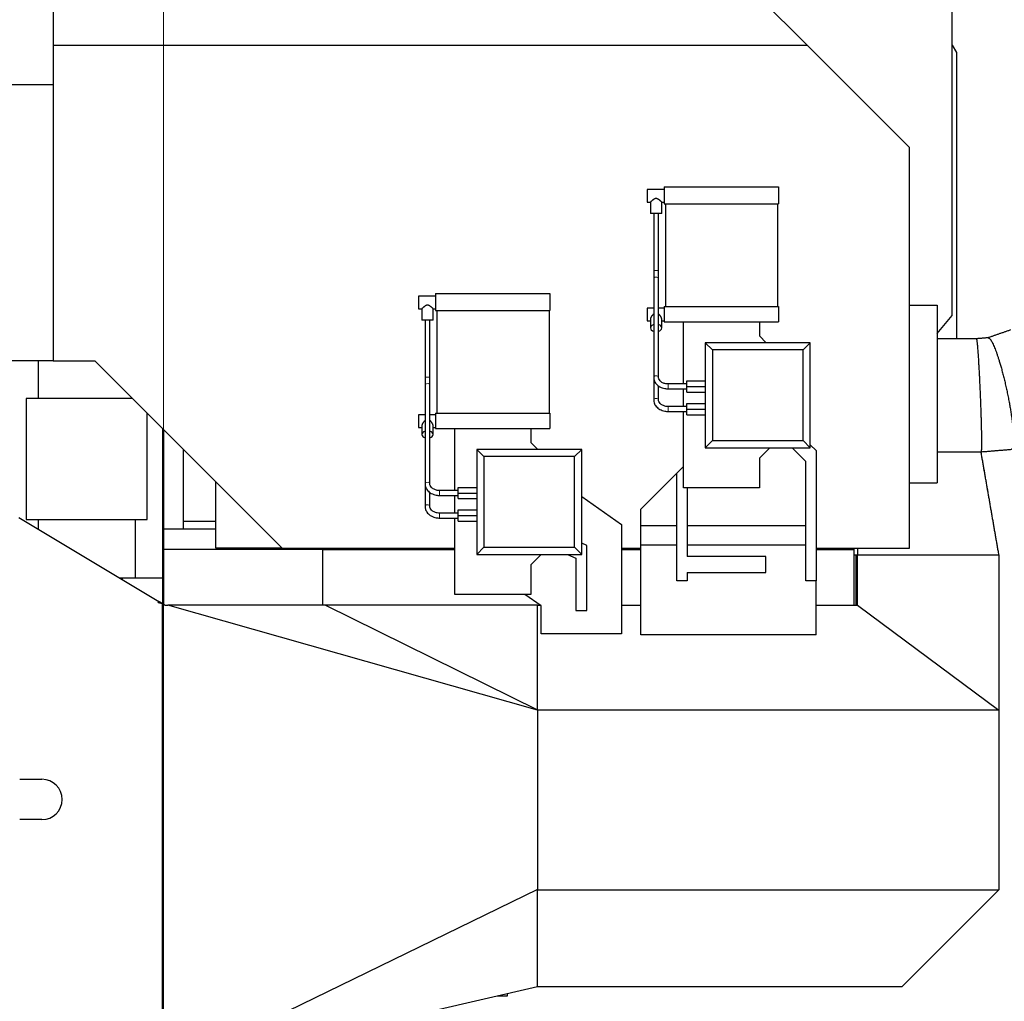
# Model space of a CAD drawing. Header units: millimetres. Extents: x 0 to 29700, y -16 to 21000.
# Tile 353 of 357: x 26665 to 27884, y 17546 to 18761. Entities that reach past the tile are written whole.
import ezdxf

# ---------------------------------------------------------------- set-up
doc = ezdxf.new("R2010")
doc.units = ezdxf.units.MM
doc.layers.add('1', color=7, linetype='Continuous', true_color=0xffffff)
doc.layers.add('254', color=7, linetype='Continuous', true_color=0xffffff)
doc.styles.add('latin_extended', font='simplex.shx')
doc.dimstyles.get("Standard").update_dxf_attribs({"dimtxt": 0.18, "dimasz": 0.18, "dimexe": 0.18, "dimexo": 0.0625, "dimgap": 0.09, "dimtad": 0, "dimtih": 1, "dimtoh": 1, "dimdec": 4, "dimzin": 0, "dimdsep": 46, "dimtxsty": 'Standard', "dimcen": 0.09, "dimadec": 0, "dimazin": 0, "dimtfac": 1, "dimtdec": 4, "dimtofl": 0, "dimtmove": 0, "dimatfit": 3, "dimfxl": 1, "dimtolj": 1, "dimtzin": 0, "dimarcsym": 0})

# ---------------------------------------------------------------- blocks, each defined once
blk = doc.blocks.new('_U4')
at = {"layer": '254', "color": 3, "linetype": 'Continuous', "lineweight": 13, "transparency": 16777216}
for p, q in [((28056.5, 18872.7), (28056.5, 14093.8)), ((18213, 16851.6), (18213, 14093.8)), ((18388, 14143.8), (27881.5, 14143.8))]:
    blk.add_line(p, q, dxfattribs=at)
at = {"layer": '254', "color": 3, "transparency": 16777216}
for points in [[(18388, 14173), (18388, 14114.6), (18213, 14143.8)], [(27881.5, 14114.6), (27881.5, 14173), (28056.5, 14143.8)]]:
    blk.add_solid(points, dxfattribs=at)
at = {"layer": 'Defpoints', "color": 0, "transparency": 16777216}
for p in [(28056.5, 18922.7), (18213, 16901.6), (28056.5, 14143.8)]:
    blk.add_point(p, dxfattribs=at)
at = {"layer": '254', "color": 2, "lineweight": 13, "transparency": 16777216, "insert": (22822.2, 14406.3), "char_height": 175, "attachment_point": 1, "style": 'latin_extended'}
blk.add_mtext('\\A1;9844', dxfattribs=at)
blk = doc.blocks.new('_U5')
at = {"layer": '254', "color": 3, "linetype": 'Continuous', "lineweight": 13, "transparency": 16777216}
for p, q in [((26843, 16373.8), (26843, 19460.9)), ((27358, 19203.8), (27358, 19460.9)), ((26668, 19410.9), (26493, 19410.9)), ((27358, 19410.9), (26843, 19410.9)), ((27533, 19410.9), (27708, 19410.9))]:
    blk.add_line(p, q, dxfattribs=at)
at = {"layer": '254', "color": 3, "transparency": 16777216}
for points in [[(26668, 19381.8), (26668, 19440.1), (26843, 19410.9)], [(27533, 19440.1), (27533, 19381.8), (27358, 19410.9)]]:
    blk.add_solid(points, dxfattribs=at)
at = {"layer": 'Defpoints', "color": 0, "transparency": 16777216}
for p in [(26843, 19410.9), (27358, 19153.8), (26843, 16323.8)]:
    blk.add_point(p, dxfattribs=at)
at = {"layer": '254', "color": 2, "lineweight": 13, "transparency": 16777216, "insert": (26892.2, 19673.4), "char_height": 175, "attachment_point": 1, "style": 'latin_extended'}
blk.add_mtext('\\A1;515', dxfattribs=at)

msp = doc.modelspace()

# ---------------------------------------------------------------- linework, layer by layer
at = {"layer": '1', "color": 2, "linetype": 'Continuous', "lineweight": 25}
for p, q in [((27819.706, 18395.12), (27819.706, 18901.666)), ((26706.487, 18893.303), (26706.487, 18729.753)), ((27640.209, 18729.753), (27476.659, 18893.303)), ((26706.487, 18729.753), (26706.487, 18338.903)), ((26706.487, 18729.753), (27640.209, 18729.753)), ((27766.987, 18602.975), (27640.209, 18729.753)), ((27819.705, 18729.827), (27824.901, 18720.827)), ((27824.901, 18720.827), (27824.901, 18366.305)), ((26706.487, 18680.868), (26598.987, 18680.868)), ((27766.987, 18106.803), (27766.987, 18602.975)), ((27442.027, 18551.053), (27442.027, 18547.178)), ((27463.027, 18551.053), (27442.027, 18551.053)), ((27442.027, 18547.178), (27442.027, 18535.553)), ((27463.027, 18554.303), (27463.027, 18533.303)), ((27463.027, 18554.303), (27604.527, 18554.303)), ((27604.527, 18554.303), (27604.527, 18533.303)), ((27442.027, 18535.553), (27446.027, 18535.553)), ((27446.027, 18535.553), (27446.027, 18521.303)), ((27459.987, 18535.553), (27463.027, 18535.553)), ((27460.027, 18521.303), (27460.027, 18535.589)), ((27463.027, 18533.303), (27604.527, 18533.303)), ((27464.527, 18533.303), (27464.527, 18406.303)), ((27603.527, 18533.303), (27603.527, 18406.303)), ((27460.027, 18521.303), (27446.027, 18521.303)), ((27450.027, 18521.303), (27450.027, 18450.652)), ((27456.027, 18450.652), (27456.027, 18521.303)), ((27450.027, 18450.652), (27450.027, 18440.822)), ((27456.027, 18440.822), (27456.027, 18450.652)), ((27450.027, 18440.822), (27450.027, 18318.634)), ((27456.027, 18318.634), (27456.027, 18440.822)), ((27158.927, 18419.053), (27158.927, 18415.178)), ((27179.927, 18419.053), (27158.927, 18419.053)), ((27158.927, 18415.178), (27158.927, 18403.553)), ((27179.927, 18422.303), (27321.427, 18422.303)), ((27179.927, 18422.303), (27179.927, 18401.303)), ((27321.427, 18422.303), (27321.427, 18401.303)), ((27158.927, 18403.553), (27162.967, 18403.553)), ((27162.967, 18403.553), (27162.967, 18389.303)), ((27176.927, 18403.553), (27179.927, 18403.553)), ((27176.967, 18389.303), (27176.967, 18403.589)), ((27179.927, 18401.303), (27321.427, 18401.303)), ((27181.427, 18401.303), (27181.427, 18274.303)), ((27320.427, 18401.303), (27320.427, 18274.303)), ((27442.027, 18404.053), (27442.027, 18403.628)), ((27450.027, 18404.053), (27442.027, 18404.053)), ((27442.027, 18403.628), (27442.027, 18388.553)), ((27463.027, 18404.053), (27456.026, 18404.053)), ((27463.027, 18406.303), (27463.027, 18387.303)), ((27463.027, 18406.303), (27604.527, 18406.303)), ((27604.527, 18406.303), (27604.527, 18387.303)), ((27766.987, 18407.801), (27800.987, 18407.801)), ((27800.987, 18407.801), (27800.987, 18187.803)), ((27176.967, 18389.303), (27162.967, 18389.303)), ((27166.967, 18389.303), (27166.967, 18318.652)), ((27172.967, 18318.652), (27172.967, 18389.303)), ((27442.027, 18388.553), (27446.027, 18388.553)), ((27446.027, 18390.488), (27446.027, 18379.685)), ((27460.027, 18379.685), (27460.027, 18390.485)), ((27460.027, 18388.553), (27463.027, 18388.553)), ((27463.027, 18387.303), (27604.527, 18387.303)), ((27486.987, 18310.302), (27486.987, 18387.303)), ((27581.027, 18387.303), (27581.027, 18369.763)), ((27800.986, 18372.812), (27819.706, 18395.12)), ((27581.027, 18369.763), (27589.487, 18361.303)), ((27643.987, 18361.303), (27513.987, 18361.303)), ((27513.987, 18361.303), (27513.987, 18231.303)), ((27522.815, 18352.474), (27513.987, 18361.303)), ((27513.987, 18361.303), (27513.987, 18231.303)), ((27643.987, 18361.303), (27513.987, 18361.303)), ((27635.158, 18352.474), (27522.815, 18352.474)), ((27522.815, 18352.474), (27522.815, 18240.132)), ((27635.158, 18352.474), (27643.987, 18361.303)), ((27635.158, 18240.132), (27635.158, 18352.474)), ((27643.987, 18231.303), (27643.987, 18361.303)), ((27643.987, 18231.303), (27643.987, 18361.303)), ((26706.487, 18338.903), (26598.987, 18338.903)), ((26687.987, 18338.903), (26687.987, 18292.303)), ((26706.487, 18338.903), (26757.987, 18338.903)), ((26757.987, 18338.903), (26990.087, 18106.803)), ((27166.967, 18318.652), (27166.967, 18308.822)), ((27172.967, 18308.822), (27172.967, 18318.652)), ((27450.027, 18318.635), (27450.027, 18290.634)), ((27456.027, 18318.634), (27456.025, 18318.688)), ((27490.987, 18314.303), (27513.987, 18314.303)), ((27490.987, 18307.303), (27490.987, 18314.303)), ((27166.967, 18308.822), (27166.967, 18186.634)), ((27172.967, 18186.634), (27172.967, 18308.822)), ((27456.027, 18290.634), (27456.027, 18308.217)), ((27490.987, 18310.303), (27468.027, 18310.303)), ((27468.027, 18304.303), (27490.987, 18304.303)), ((27486.987, 18282.306), (27486.987, 18304.303)), ((27490.987, 18300.303), (27490.987, 18307.303)), ((27490.987, 18307.303), (27513.987, 18307.303)), ((26672.987, 18292.303), (26672.987, 18142.303)), ((26804.586, 18292.303), (26672.987, 18292.303)), ((27456.027, 18290.634), (27456.025, 18290.688)), ((27490.987, 18300.303), (27490.987, 18300.303)), ((27490.987, 18300.303), (27513.987, 18300.303)), ((27490.987, 18300.303), (27513.987, 18300.303)), ((27490.987, 18282.303), (27468.027, 18282.303)), ((27468.027, 18276.303), (27490.987, 18276.303)), ((27486.987, 18181.753), (27486.987, 18276.306)), ((27490.987, 18286.303), (27513.987, 18286.303)), ((27490.987, 18279.303), (27490.987, 18286.303)), ((27490.987, 18279.303), (27513.987, 18279.303)), ((27490.987, 18272.303), (27490.987, 18279.303)), ((26822.987, 18142.303), (26822.987, 18273.902)), ((27158.927, 18272.053), (27158.927, 18271.628)), ((27166.967, 18272.053), (27158.927, 18272.053)), ((27158.927, 18271.628), (27158.927, 18256.553)), ((27179.927, 18272.053), (27172.967, 18272.053)), ((27179.927, 18274.303), (27321.427, 18274.303)), ((27179.927, 18274.303), (27179.927, 18255.303)), ((27321.427, 18274.303), (27321.427, 18255.303)), ((27490.987, 18272.303), (27490.987, 18272.303)), ((27490.987, 18272.303), (27513.987, 18272.303)), ((27490.987, 18272.303), (27513.987, 18272.303)), ((26841.987, 18254.908), (26841.987, 18069.803)), ((26842.987, 18253.905), (26842.987, 18130.809)), ((27158.927, 18256.553), (27162.967, 18256.553)), ((27162.967, 18258.488), (27162.967, 18247.685)), ((27176.967, 18247.685), (27176.967, 18258.485)), ((27176.967, 18256.553), (27179.927, 18256.553)), ((27179.927, 18255.303), (27321.427, 18255.303)), ((27203.887, 18178.302), (27203.887, 18255.303)), ((27297.927, 18255.303), (27297.927, 18237.763)), ((27522.815, 18240.132), (27513.987, 18231.303)), ((27522.815, 18240.132), (27635.158, 18240.132)), ((27635.158, 18240.132), (27643.987, 18231.303)), ((26867.987, 18130.809), (26867.987, 18228.905)), ((27230.887, 18229.303), (27230.887, 18099.303)), ((27360.887, 18229.303), (27230.887, 18229.303)), ((27239.716, 18220.474), (27230.887, 18229.303)), ((27230.887, 18229.303), (27230.887, 18099.303)), ((27360.887, 18229.303), (27230.887, 18229.303)), ((27297.927, 18237.763), (27306.387, 18229.303)), ((27352.058, 18220.474), (27360.887, 18229.303)), ((27360.887, 18099.303), (27360.887, 18229.303)), ((27360.887, 18099.303), (27360.887, 18229.303)), ((27513.987, 18231.303), (27643.987, 18231.303)), ((27513.987, 18231.303), (27643.987, 18231.303)), ((27593.986, 18231.303), (27581.027, 18218.343)), ((27638.629, 18214.247), (27621.573, 18231.303)), ((27643.986, 18235.128), (27651.344, 18227.77)), ((27651.344, 18227.77), (27651.344, 18066.46)), ((27239.716, 18220.474), (27239.716, 18108.132)), ((27352.058, 18220.474), (27239.716, 18220.474)), ((27352.058, 18108.132), (27352.058, 18220.474)), ((27581.027, 18218.343), (27581.027, 18181.753)), ((27433.987, 18155.127), (27486.985, 18208.126)), ((27478.629, 18199.7), (27486.987, 18208.058)), ((27638.629, 18066.46), (27638.629, 18214.247)), ((27478.629, 18066.39), (27478.629, 18199.7)), ((26841.978, 18185.578), (26842.976, 18185.578)), ((26907.987, 18106.803), (26907.987, 18188.903)), ((27166.967, 18186.635), (27166.967, 18158.634)), ((27172.967, 18186.634), (27172.966, 18186.688)), ((27207.887, 18175.303), (27207.887, 18182.303)), ((27207.887, 18182.303), (27230.887, 18182.303)), ((27581.027, 18181.753), (27486.987, 18181.753)), ((27491.344, 18181.752), (27491.344, 18096.635)), ((27766.987, 18187.803), (27800.987, 18187.803)), ((27172.967, 18158.634), (27172.967, 18176.217)), ((27207.886, 18178.303), (27184.967, 18178.303)), ((27184.967, 18172.303), (27207.886, 18172.303)), ((27203.887, 18150.306), (27203.887, 18172.303)), ((27207.887, 18168.303), (27207.887, 18175.303)), ((27207.887, 18175.303), (27230.887, 18175.303)), ((27207.887, 18168.303), (27207.887, 18168.303)), ((27207.887, 18168.303), (27230.887, 18168.303)), ((27207.887, 18168.303), (27230.887, 18168.303)), ((27360.887, 18170.77), (27410.382, 18136.114)), ((27172.967, 18158.634), (27172.966, 18158.688)), ((27207.887, 18147.303), (27207.887, 18154.303)), ((27207.887, 18154.303), (27230.887, 18154.303)), ((27433.987, 18134.72), (27433.987, 18155.127)), ((26663.787, 18144.765), (26837.281, 18041.07)), ((26672.987, 18142.303), (26822.987, 18142.303)), ((26687.987, 18142.303), (26687.987, 18130.301)), ((26807.987, 18142.303), (26807.987, 18069.803)), ((27207.886, 18150.303), (27184.967, 18150.303)), ((27184.967, 18144.303), (27207.886, 18144.303)), ((27203.887, 18049.753), (27203.887, 18144.306)), ((27207.887, 18147.303), (27230.887, 18147.303)), ((27207.887, 18140.303), (27207.887, 18147.303)), ((26842.987, 18130.803), (26842.987, 18105.303)), ((26842.987, 18130.803), (26907.987, 18130.803)), ((26907.988, 18139.885), (26867.987, 18139.885)), ((27207.887, 18140.303), (27207.887, 18140.303)), ((27207.887, 18140.303), (27230.887, 18140.303)), ((27207.887, 18140.303), (27230.887, 18140.303)), ((27410.382, 18136.114), (27410.382, 18000.719)), ((27433.987, 18110.72), (27433.987, 18134.72)), ((27478.629, 18134.72), (27433.987, 18134.72)), ((27638.629, 18134.72), (27491.344, 18134.72)), ((26841.978, 18112.793), (26842.976, 18112.793)), ((26990.087, 18106.803), (26907.987, 18106.803)), ((26990.087, 18106.803), (27203.892, 18106.803)), ((27239.716, 18108.132), (27230.887, 18099.303)), ((27239.716, 18108.132), (27352.058, 18108.132)), ((27352.058, 18108.132), (27360.887, 18099.303)), ((27367.423, 18110.422), (27360.887, 18113.327)), ((27367.423, 18029.803), (27367.423, 18110.422)), ((27410.377, 18106.803), (27433.976, 18106.803)), ((27417.987, 18106.803), (27417.987, 18105.303)), ((27433.987, 17999.803), (27433.987, 18110.72)), ((27478.629, 18110.72), (27433.987, 18110.72)), ((27638.629, 18110.72), (27491.344, 18110.72)), ((27651.338, 18106.803), (27766.987, 18106.803)), ((27697.987, 18106.804), (27697.987, 18105.303)), ((26841.978, 18104.911), (26842.976, 18104.911)), ((27039.987, 18105.303), (26842.987, 18105.303)), ((26842.987, 18105.303), (26842.987, 18037.661)), ((27039.987, 18105.303), (27203.89, 18105.303)), ((27039.987, 18105.303), (27039.987, 18036.303)), ((27230.887, 18099.303), (27360.887, 18099.303)), ((27230.887, 18099.303), (27360.887, 18099.303)), ((27310.887, 18099.303), (27297.927, 18086.343)), ((27343.197, 18099.303), (27353.47, 18094.737)), ((27353.47, 18094.737), (27353.47, 18029.803)), ((27410.379, 18105.303), (27433.985, 18105.303)), ((27588.844, 18096.635), (27491.344, 18096.635)), ((27588.844, 18076.897), (27588.844, 18096.635)), ((27651.341, 18105.303), (27697.987, 18105.303)), ((27697.984, 18098.803), (27702.487, 18098.803)), ((27697.987, 18105.303), (27697.987, 18036.304)), ((27700.487, 18097.303), (27702.487, 18097.303)), ((27700.487, 18097.303), (27700.487, 18036.303)), ((27702.487, 18036.303), (27702.487, 18098.803)), ((27702.487, 18098.803), (27874.14, 18098.803)), ((27877.487, 18098.803), (27877.487, 17906.303)), ((27297.927, 18086.343), (27297.927, 18049.753)), ((26791.987, 18069.803), (26789.206, 18069.803)), ((26791.987, 18069.803), (26791.987, 18068.142)), ((26841.987, 18069.803), (26791.987, 18069.803)), ((26841.987, 18069.803), (26841.987, 18038.257)), ((27491.344, 18076.897), (27588.844, 18076.897)), ((27491.344, 18076.897), (27491.344, 18066.39)), ((27491.344, 18066.39), (27478.629, 18066.39)), ((27651.344, 18066.46), (27638.629, 18066.46)), ((27651.344, 17999.803), (27651.344, 18066.459)), ((27297.927, 18049.753), (27203.887, 18049.753)), ((27310.591, 18035.73), (27290.563, 18049.754)), ((26836.653, 18039.091), (26837.281, 18041.07)), ((26841.517, 18038.214), (26836.653, 18039.091)), ((26842.55, 18037.921), (26837.281, 18041.07)), ((26842.55, 18037.921), (26841.517, 18038.214)), ((26841.517, 18038.214), (26841.517, 17458.035)), ((26842.55, 18037.921), (26845.257, 18036.303)), ((26845.257, 18036.303), (26848.254, 18036.303)), ((27043.701, 18036.303), (26848.254, 18036.303)), ((27305.987, 17906.484), (26848.254, 18036.303)), ((27043.701, 18036.303), (27043.723, 18036.295)), ((27305.987, 18036.295), (27043.723, 18036.295)), ((27043.723, 18036.295), (27305.987, 17906.703)), ((27305.987, 18036.303), (27309.778, 18036.303)), ((27305.987, 17906.541), (27305.987, 18036.303)), ((27310.591, 18000.719), (27310.591, 18035.73)), ((27410.384, 18036.303), (27433.988, 18036.303)), ((27651.338, 18036.303), (27702.487, 18036.303)), ((27702.487, 18036.303), (27877.487, 17906.303)), ((27353.47, 18029.803), (27367.423, 18029.803)), ((27410.382, 18000.719), (27310.591, 18000.719)), ((27651.344, 17999.803), (27433.987, 17999.803)), ((27305.987, 17906.541), (27305.987, 17906.484)), ((27305.987, 17906.484), (27305.987, 17906.303)), ((27877.487, 17906.303), (27305.987, 17906.303)), ((27305.987, 17906.303), (27305.987, 17684.391)), ((27877.487, 17906.303), (27877.487, 17683.803)), ((26664.985, 17820.804), (26692.608, 17820.804)), ((26692.608, 17770.804), (26664.985, 17770.804)), ((27305.987, 17684.391), (26841.517, 17458.035)), ((27305.987, 17684.391), (27305.987, 17683.803)), ((27305.987, 17563.803), (27305.987, 17683.803)), ((27305.987, 17683.803), (27877.487, 17683.803)), ((27757.487, 17563.803), (27877.487, 17683.803)), ((27305.987, 17563.803), (26836.486, 17455.41)), ((27757.487, 17563.803), (27305.987, 17563.803)), ((27268.787, 17552.303), (27256.173, 17552.303)), ((27268.787, 17555.218), (27268.787, 17552.303))]:
    msp.add_line(p, q, dxfattribs=at)
at = {"layer": '1', "color": 4, "linetype": 'Continuous', "lineweight": 13}
for p, q in [((27455.293, 18450.652), (27450.027, 18450.652)), ((27456.027, 18450.652), (27455.293, 18450.652)), ((27450.027, 18440.822), (27450.027, 18440.822)), ((27172.233, 18318.652), (27166.967, 18318.652)), ((27172.967, 18318.652), (27172.233, 18318.652)), ((27450.027, 18318.634), (27450.027, 18318.634)), ((27166.967, 18308.822), (27166.967, 18308.822)), ((27468.027, 18310.303), (27468.027, 18304.303)), ((27450.027, 18290.634), (27450.027, 18290.634)), ((27468.027, 18282.303), (27468.027, 18276.303)), ((27166.967, 18186.634), (27166.967, 18186.634)), ((27184.967, 18178.303), (27184.967, 18172.303)), ((27166.967, 18158.634), (27166.967, 18158.634)), ((27184.967, 18150.303), (27184.967, 18144.303)), ((26841.978, 18123.083), (26842.976, 18123.083)), ((26841.978, 18120.883), (26842.976, 18120.883)), ((26841.978, 18120.536), (26842.976, 18120.536)), ((26841.978, 18114.752), (26842.976, 18114.752)), ((26841.978, 18114.446), (26842.976, 18114.446)), ((26841.978, 18114.175), (26842.976, 18114.175))]:
    msp.add_line(p, q, dxfattribs=at)
at = {"layer": '1', "color": 2, "linetype": 'Continuous', "lineweight": 25}
msp.add_arc((26692.608, 17795.804), 25, 270, 90, dxfattribs=at)
at = {"layer": '1', "color": 4, "linetype": 'Continuous', "lineweight": 13}
for centre, start_param, end_param in [((27453.027, 18440.822), 3.85617132, 6.28318531), ((27453.027, 18440.822), 3.14155717, 3.85617132), ((27453.027, 18318.634), 3.85617132, 6.28318531), ((27453.027, 18318.634), 3.16914432, 3.85617132), ((27169.967, 18308.822), 3.85617132, 6.28318531), ((27169.967, 18308.822), 3.14155717, 3.85617132), ((27453.027, 18290.634), 3.85617132, 6.28318531), ((27453.027, 18290.634), 3.16914432, 3.85617132), ((27169.967, 18186.634), 3.85617132, 6.28318531), ((27169.967, 18186.634), 3.16914432, 3.85617132), ((27169.967, 18158.634), 3.85617132, 6.28318531), ((27169.967, 18158.634), 3.16914431, 3.85617132)]:
    msp.add_ellipse(centre, major_axis=(-3, 0), ratio=0.65529921, start_param=start_param, end_param=end_param, dxfattribs=at)
at = {"layer": '1', "color": 2, "linetype": 'Continuous', "lineweight": 25}
for centre, start_param, end_param in [((27453.027, 18379.685), 5.15535354, 6.28318531), ((27453.027, 18379.685), 0, 1.12783176), ((27453.027, 18379.685), 3.14159265, 4.26952259), ((27453.027, 18379.685), 2.01366272, 3.14159265), ((27169.967, 18247.685), 5.15535354, 6.28318531), ((27169.967, 18247.685), 3.14159265, 4.26952259), ((27169.967, 18247.685), 0, 1.12783176), ((27169.967, 18247.685), 2.01366272, 3.14159265)]:
    msp.add_ellipse(centre, major_axis=(-7, 0), ratio=0.65529921, start_param=start_param, end_param=end_param, dxfattribs=at)
for points, knots in [([(27460.027, 18535.553), (27460.027, 18535.553), (27460.025, 18535.555), (27460.022, 18535.558), (27460.019, 18535.56), (27460.018, 18535.561), (27460.009, 18535.569), (27459.999, 18535.579), (27459.958, 18535.615), (27459.918, 18535.651), (27459.839, 18535.722), (27459.81, 18535.748), (27459.761, 18535.792), (27459.744, 18535.807), (27459.718, 18535.831), (27459.709, 18535.839), (27459.69, 18535.855), (27459.606, 18535.931), (27459.508, 18536.018), (27459.316, 18536.189), (27459.21, 18536.283), (27459.066, 18536.409), (27459.037, 18536.434), (27458.977, 18536.487), (27458.886, 18536.566), (27458.791, 18536.648), (27458.596, 18536.816), (27458.46, 18536.933), (27458.175, 18537.174), (27458.026, 18537.299), (27457.794, 18537.491), (27457.715, 18537.555), (27457.594, 18537.653), (27457.553, 18537.686), (27457.471, 18537.752), (27457.429, 18537.785), (27457.221, 18537.951), (27457.049, 18538.085), (27456.696, 18538.352), (27456.515, 18538.485), (27456.141, 18538.748), (27455.949, 18538.878), (27455.65, 18539.068), (27455.549, 18539.13), (27455.393, 18539.221), (27455.341, 18539.251), (27455.236, 18539.311), (27455.183, 18539.34), (27455.022, 18539.425), (27454.914, 18539.48), (27454.693, 18539.584), (27454.581, 18539.633), (27454.409, 18539.702), (27454.351, 18539.724), (27454.234, 18539.765), (27454.174, 18539.785), (27453.996, 18539.841), (27453.875, 18539.873), (27453.632, 18539.925), (27453.509, 18539.945), (27453.322, 18539.965), (27453.259, 18539.97), (27453.165, 18539.974), (27453.133, 18539.976), (27453.07, 18539.977), (27453.038, 18539.977), (27452.88, 18539.976), (27452.755, 18539.968), (27452.508, 18539.939), (27452.385, 18539.918), (27452.202, 18539.877), (27452.142, 18539.862), (27452.051, 18539.837), (27452.021, 18539.829), (27451.961, 18539.811), (27451.931, 18539.802), (27451.783, 18539.754), (27451.667, 18539.711), (27451.44, 18539.619), (27451.328, 18539.57), (27451.109, 18539.465), (27451.002, 18539.41), (27450.79, 18539.296), (27450.685, 18539.236), (27450.53, 18539.145), (27450.479, 18539.114), (27450.378, 18539.052), (27450.328, 18539.02), (27450.08, 18538.862), (27449.888, 18538.732), (27449.517, 18538.47), (27449.337, 18538.337), (27448.986, 18538.071), (27448.816, 18537.939), (27448.568, 18537.741), (27448.486, 18537.675), (27448.365, 18537.577), (27448.325, 18537.544), (27448.246, 18537.48), (27448.207, 18537.447), (27448.013, 18537.288), (27447.865, 18537.163), (27447.581, 18536.922), (27447.445, 18536.806), (27447.187, 18536.584), (27447.066, 18536.477), (27446.922, 18536.352), (27446.894, 18536.327), (27446.839, 18536.278), (27446.758, 18536.207), (27446.683, 18536.14), (27446.539, 18536.013), (27446.453, 18535.936), (27446.341, 18535.836), (27446.306, 18535.804), (27446.257, 18535.761), (27446.242, 18535.747), (27446.22, 18535.727), (27446.213, 18535.721), (27446.199, 18535.708), (27446.138, 18535.654), (27446.094, 18535.614), (27446.054, 18535.578), (27446.044, 18535.568), (27446.033, 18535.559), (27446.03, 18535.556), (27446.028, 18535.554), (27446.027, 18535.554), (27446.027, 18535.554), (27446.026, 18535.553), (27446.026, 18535.553)], [0, 0, 0, 0, 0.00806048, 0.01196576, 0.01196576, 0.01587103, 0.01587103, 0.03149213, 0.03149213, 0.06273432, 0.06273432, 0.07835541, 0.07835541, 0.08616596, 0.08616596, 0.09007123, 0.09007123, 0.09397651, 0.1252187, 0.1252187, 0.15646088, 0.15646088, 0.16427143, 0.16427143, 0.17208198, 0.18770307, 0.18770307, 0.21894526, 0.21894526, 0.25018745, 0.25018745, 0.26580855, 0.26580855, 0.2736191, 0.2736191, 0.28142964, 0.28142964, 0.31267183, 0.31267183, 0.34391402, 0.34391402, 0.37515621, 0.37515621, 0.39077731, 0.39077731, 0.39858785, 0.39858785, 0.4063984, 0.4063984, 0.4220195, 0.4220195, 0.43764059, 0.43764059, 0.44545114, 0.44545114, 0.45326168, 0.45326168, 0.46888278, 0.46888278, 0.48450387, 0.48450387, 0.49231442, 0.49231442, 0.4962197, 0.4962197, 0.50012497, 0.50012497, 0.51574606, 0.51574606, 0.53136716, 0.53136716, 0.53917771, 0.53917771, 0.54308298, 0.54308298, 0.54698825, 0.54698825, 0.56260935, 0.56260935, 0.57823044, 0.57823044, 0.59385154, 0.59385154, 0.60947263, 0.60947263, 0.61728318, 0.61728318, 0.62509373, 0.62509373, 0.65633592, 0.65633592, 0.68757811, 0.68757811, 0.71882029, 0.71882029, 0.73444139, 0.73444139, 0.74225194, 0.74225194, 0.75006248, 0.75006248, 0.78130467, 0.78130467, 0.81254686, 0.81254686, 0.84378905, 0.84378905, 0.8515996, 0.8515996, 0.85941015, 0.87503124, 0.87503124, 0.90627343, 0.90627343, 0.92189453, 0.92189453, 0.92970507, 0.92970507, 0.93361035, 0.93361035, 0.93751562, 0.96875781, 0.96875781, 0.98437891, 0.98437891, 0.99218945, 0.99609473, 0.99804736, 0.99804736, 1, 1, 1, 1]), ([(27176.967, 18403.553), (27176.967, 18403.553), (27176.965, 18403.555), (27176.962, 18403.558), (27176.959, 18403.56), (27176.958, 18403.561), (27176.949, 18403.569), (27176.939, 18403.578), (27176.898, 18403.615), (27176.858, 18403.651), (27176.779, 18403.722), (27176.75, 18403.748), (27176.701, 18403.792), (27176.685, 18403.807), (27176.658, 18403.831), (27176.649, 18403.839), (27176.63, 18403.855), (27176.546, 18403.931), (27176.448, 18404.018), (27176.256, 18404.189), (27176.15, 18404.282), (27176.006, 18404.409), (27175.977, 18404.434), (27175.917, 18404.487), (27175.826, 18404.566), (27175.731, 18404.648), (27175.536, 18404.816), (27175.4, 18404.933), (27175.115, 18405.174), (27174.966, 18405.299), (27174.734, 18405.491), (27174.655, 18405.555), (27174.534, 18405.653), (27174.493, 18405.686), (27174.411, 18405.752), (27174.369, 18405.785), (27174.161, 18405.951), (27173.989, 18406.085), (27173.636, 18406.352), (27173.455, 18406.485), (27173.081, 18406.748), (27172.889, 18406.878), (27172.59, 18407.068), (27172.489, 18407.13), (27172.333, 18407.221), (27172.281, 18407.251), (27172.176, 18407.311), (27172.123, 18407.34), (27171.962, 18407.425), (27171.854, 18407.48), (27171.633, 18407.584), (27171.521, 18407.633), (27171.349, 18407.702), (27171.291, 18407.724), (27171.174, 18407.765), (27171.114, 18407.785), (27170.936, 18407.841), (27170.815, 18407.873), (27170.572, 18407.925), (27170.449, 18407.945), (27170.262, 18407.965), (27170.199, 18407.97), (27170.105, 18407.974), (27170.073, 18407.976), (27170.01, 18407.977), (27169.978, 18407.977), (27169.82, 18407.976), (27169.695, 18407.968), (27169.448, 18407.939), (27169.325, 18407.918), (27169.142, 18407.877), (27169.082, 18407.862), (27168.991, 18407.837), (27168.961, 18407.829), (27168.901, 18407.811), (27168.871, 18407.801), (27168.723, 18407.754), (27168.607, 18407.711), (27168.38, 18407.619), (27168.268, 18407.57), (27168.049, 18407.465), (27167.942, 18407.41), (27167.73, 18407.296), (27167.625, 18407.236), (27167.47, 18407.145), (27167.419, 18407.114), (27167.318, 18407.052), (27167.268, 18407.02), (27167.02, 18406.862), (27166.828, 18406.732), (27166.457, 18406.469), (27166.277, 18406.337), (27165.926, 18406.071), (27165.756, 18405.939), (27165.508, 18405.741), (27165.426, 18405.675), (27165.305, 18405.577), (27165.265, 18405.544), (27165.186, 18405.48), (27165.147, 18405.447), (27164.953, 18405.287), (27164.805, 18405.163), (27164.521, 18404.922), (27164.385, 18404.806), (27164.128, 18404.584), (27164.006, 18404.477), (27163.862, 18404.352), (27163.834, 18404.327), (27163.779, 18404.278), (27163.698, 18404.207), (27163.623, 18404.14), (27163.479, 18404.013), (27163.393, 18403.936), (27163.281, 18403.836), (27163.246, 18403.804), (27163.197, 18403.761), (27163.182, 18403.747), (27163.16, 18403.727), (27163.153, 18403.721), (27163.139, 18403.708), (27163.078, 18403.654), (27163.034, 18403.614), (27162.994, 18403.578), (27162.984, 18403.568), (27162.973, 18403.559), (27162.97, 18403.556), (27162.968, 18403.554), (27162.967, 18403.554), (27162.967, 18403.553), (27162.966, 18403.553), (27162.966, 18403.553)], [0, 0, 0, 0, 0.00806048, 0.01196576, 0.01196576, 0.01587103, 0.01587103, 0.03149213, 0.03149213, 0.06273432, 0.06273432, 0.07835541, 0.07835541, 0.08616596, 0.08616596, 0.09007123, 0.09007123, 0.09397651, 0.1252187, 0.1252187, 0.15646088, 0.15646088, 0.16427143, 0.16427143, 0.17208198, 0.18770307, 0.18770307, 0.21894526, 0.21894526, 0.25018745, 0.25018745, 0.26580855, 0.26580855, 0.2736191, 0.2736191, 0.28142964, 0.28142964, 0.31267183, 0.31267183, 0.34391402, 0.34391402, 0.37515621, 0.37515621, 0.39077731, 0.39077731, 0.39858785, 0.39858785, 0.4063984, 0.4063984, 0.4220195, 0.4220195, 0.43764059, 0.43764059, 0.44545114, 0.44545114, 0.45326168, 0.45326168, 0.46888278, 0.46888278, 0.48450387, 0.48450387, 0.49231442, 0.49231442, 0.4962197, 0.4962197, 0.50012497, 0.50012497, 0.51574606, 0.51574606, 0.53136716, 0.53136716, 0.53917771, 0.53917771, 0.54308298, 0.54308298, 0.54698825, 0.54698825, 0.56260935, 0.56260935, 0.57823044, 0.57823044, 0.59385154, 0.59385154, 0.60947263, 0.60947263, 0.61728318, 0.61728318, 0.62509373, 0.62509373, 0.65633592, 0.65633592, 0.68757811, 0.68757811, 0.71882029, 0.71882029, 0.73444139, 0.73444139, 0.74225194, 0.74225194, 0.75006248, 0.75006248, 0.78130467, 0.78130467, 0.81254686, 0.81254686, 0.84378905, 0.84378905, 0.8515996, 0.8515996, 0.85941015, 0.87503124, 0.87503124, 0.90627343, 0.90627343, 0.92189453, 0.92189453, 0.92970507, 0.92970507, 0.93361035, 0.93361035, 0.93751562, 0.96875781, 0.96875781, 0.98437891, 0.98437891, 0.99218945, 0.99609473, 0.99804736, 0.99804736, 1, 1, 1, 1]), ([(27449.994, 18397.037), (27449.885, 18396.948), (27449.778, 18396.856), (27449.488, 18396.596), (27449.308, 18396.424), (27448.959, 18396.071), (27448.789, 18395.889), (27448.46, 18395.516), (27448.3, 18395.325), (27448.106, 18395.08), (27448.068, 18395.031), (27447.992, 18394.932), (27447.879, 18394.784), (27447.77, 18394.634), (27447.557, 18394.334), (27447.422, 18394.132), (27447.166, 18393.726), (27447.045, 18393.521), (27446.903, 18393.263), (27446.875, 18393.211), (27446.821, 18393.107), (27446.794, 18393.055), (27446.715, 18392.899), (27446.665, 18392.796), (27446.523, 18392.489), (27446.438, 18392.286), (27446.29, 18391.886), (27446.227, 18391.689), (27446.17, 18391.47), (27446.164, 18391.446), (27446.152, 18391.398), (27446.134, 18391.326), (27446.098, 18391.161), (27446.075, 18391.024), (27446.038, 18390.765), (27446.026, 18390.602), (27446.027, 18390.447)], [0, 0, 0, 0, 0.04906644, 0.04906644, 0.13590968, 0.13590968, 0.22275293, 0.22275293, 0.30959618, 0.30959618, 0.33130699, 0.33130699, 0.3530178, 0.39643943, 0.39643943, 0.48328267, 0.48328267, 0.57012592, 0.57012592, 0.59183673, 0.59183673, 0.61354755, 0.61354755, 0.65696917, 0.65696917, 0.74381242, 0.74381242, 0.83065567, 0.83065567, 0.84151107, 0.84151107, 0.85236648, 0.87407729, 0.91749891, 0.91749891, 1, 1, 1, 1]), ([(27460.027, 18390.452), (27460.027, 18390.46), (27460.027, 18390.467), (27460.026, 18390.558), (27460.022, 18390.643), (27460.012, 18390.752), (27460.01, 18390.774), (27460.006, 18390.819), (27459.998, 18390.885), (27459.989, 18390.953), (27459.953, 18391.181), (27459.912, 18391.368), (27459.832, 18391.658), (27459.802, 18391.756), (27459.753, 18391.905), (27459.728, 18391.98), (27459.7, 18392.055), (27459.682, 18392.106), (27459.672, 18392.131), (27459.585, 18392.36), (27459.497, 18392.565), (27459.303, 18392.975), (27459.196, 18393.182), (27459.052, 18393.44), (27459.022, 18393.492), (27458.962, 18393.596), (27458.932, 18393.647), (27458.839, 18393.803), (27458.775, 18393.905), (27458.579, 18394.212), (27458.442, 18394.413), (27458.156, 18394.811), (27458.007, 18395.007), (27457.696, 18395.393), (27457.535, 18395.584), (27457.325, 18395.818), (27457.283, 18395.865), (27457.198, 18395.957), (27457.069, 18396.095), (27456.938, 18396.229), (27456.673, 18396.494), (27456.491, 18396.665), (27456.232, 18396.892), (27456.16, 18396.954), (27456.086, 18397.015)], [0, 0, 0, 0, 0.00411163, 0.00411163, 0.04785233, 0.04785233, 0.05878751, 0.05878751, 0.06972268, 0.09159304, 0.09159304, 0.17907445, 0.17907445, 0.22281515, 0.22281515, 0.2446855, 0.25562068, 0.25562068, 0.26655586, 0.26655586, 0.35403727, 0.35403727, 0.44151868, 0.44151868, 0.46338903, 0.46338903, 0.48525938, 0.48525938, 0.52900009, 0.52900009, 0.6164815, 0.6164815, 0.70396291, 0.70396291, 0.79144432, 0.79144432, 0.81331467, 0.81331467, 0.83518502, 0.87892573, 0.87892573, 0.96640714, 0.96640714, 1, 1, 1, 1]), ([(27450.027, 18318.634), (27450.039, 18317.378), (27450.485, 18314.51), (27452.964, 18310.208), (27457.592, 18306.54), (27463.003, 18304.636), (27466.585, 18304.307), (27468.027, 18304.303)], [0, 0, 0, 0, 0.15734472, 0.37654386, 0.60573753, 0.84710363, 1, 1, 1, 1]), ([(27468.027, 18310.303), (27466.982, 18310.308), (27464.552, 18310.524), (27460.898, 18311.735), (27457.851, 18313.953), (27456.309, 18316.403), (27456.019, 18317.949), (27456.027, 18318.634)], [0, 0, 0, 0, 0.15575566, 0.37868233, 0.60206739, 0.82718658, 1, 1, 1, 1]), ([(27450.027, 18290.634), (27450.039, 18289.378), (27450.485, 18286.51), (27452.964, 18282.208), (27457.592, 18278.54), (27463.003, 18276.636), (27466.585, 18276.307), (27468.027, 18276.303)], [0, 0, 0, 0, 0.15734472, 0.37654386, 0.60573753, 0.84710363, 1, 1, 1, 1]), ([(27468.027, 18282.303), (27466.982, 18282.308), (27464.552, 18282.524), (27460.898, 18283.735), (27457.851, 18285.953), (27456.309, 18288.403), (27456.019, 18289.949), (27456.027, 18290.634)], [0, 0, 0, 0, 0.15575566, 0.37868233, 0.60206739, 0.82718658, 1, 1, 1, 1]), ([(27166.934, 18265.037), (27166.825, 18264.948), (27166.718, 18264.856), (27166.428, 18264.596), (27166.248, 18264.424), (27165.899, 18264.071), (27165.729, 18263.889), (27165.4, 18263.516), (27165.24, 18263.325), (27165.046, 18263.08), (27165.008, 18263.031), (27164.931, 18262.932), (27164.819, 18262.784), (27164.71, 18262.634), (27164.497, 18262.334), (27164.362, 18262.132), (27164.106, 18261.726), (27163.985, 18261.521), (27163.843, 18261.263), (27163.815, 18261.211), (27163.761, 18261.107), (27163.734, 18261.055), (27163.655, 18260.899), (27163.605, 18260.796), (27163.463, 18260.489), (27163.378, 18260.286), (27163.23, 18259.886), (27163.167, 18259.689), (27163.11, 18259.47), (27163.104, 18259.446), (27163.092, 18259.398), (27163.074, 18259.326), (27163.038, 18259.161), (27163.015, 18259.024), (27162.978, 18258.765), (27162.967, 18258.602), (27162.967, 18258.447)], [0, 0, 0, 0, 0.04906644, 0.04906644, 0.13590968, 0.13590968, 0.22275293, 0.22275293, 0.30959618, 0.30959618, 0.33130699, 0.33130699, 0.3530178, 0.39643943, 0.39643943, 0.48328267, 0.48328267, 0.57012592, 0.57012592, 0.59183673, 0.59183673, 0.61354755, 0.61354755, 0.65696917, 0.65696917, 0.74381242, 0.74381242, 0.83065567, 0.83065567, 0.84151107, 0.84151107, 0.85236648, 0.87407729, 0.91749891, 0.91749891, 1, 1, 1, 1]), ([(27176.967, 18258.452), (27176.967, 18258.46), (27176.967, 18258.468), (27176.966, 18258.558), (27176.962, 18258.643), (27176.952, 18258.752), (27176.95, 18258.774), (27176.946, 18258.819), (27176.938, 18258.886), (27176.929, 18258.954), (27176.893, 18259.181), (27176.852, 18259.369), (27176.772, 18259.659), (27176.742, 18259.756), (27176.693, 18259.905), (27176.667, 18259.98), (27176.64, 18260.056), (27176.621, 18260.106), (27176.612, 18260.132), (27176.525, 18260.361), (27176.437, 18260.565), (27176.243, 18260.976), (27176.136, 18261.182), (27175.992, 18261.441), (27175.962, 18261.492), (27175.902, 18261.596), (27175.872, 18261.648), (27175.779, 18261.803), (27175.715, 18261.906), (27175.519, 18262.212), (27175.382, 18262.414), (27175.096, 18262.811), (27174.946, 18263.007), (27174.636, 18263.394), (27174.475, 18263.584), (27174.265, 18263.818), (27174.223, 18263.865), (27174.138, 18263.958), (27174.009, 18264.095), (27173.878, 18264.23), (27173.613, 18264.495), (27173.431, 18264.666), (27173.172, 18264.893), (27173.1, 18264.955), (27173.026, 18265.015)], [0, 0, 0, 0, 0.00419911, 0.00419911, 0.04793981, 0.04793981, 0.05887499, 0.05887499, 0.06981017, 0.09168052, 0.09168052, 0.17916193, 0.17916193, 0.22290263, 0.22290263, 0.24477299, 0.25570816, 0.25570816, 0.26664334, 0.26664334, 0.35412475, 0.35412475, 0.44160616, 0.44160616, 0.46347651, 0.46347651, 0.48534686, 0.48534686, 0.52908757, 0.52908757, 0.61656898, 0.61656898, 0.70405039, 0.70405039, 0.7915318, 0.7915318, 0.81340215, 0.81340215, 0.8352725, 0.87901321, 0.87901321, 0.96649462, 0.96649462, 1, 1, 1, 1]), ([(27166.967, 18186.634), (27166.979, 18185.378), (27167.425, 18182.51), (27169.904, 18178.208), (27174.532, 18174.54), (27179.943, 18172.636), (27183.525, 18172.307), (27184.967, 18172.303)], [0, 0, 0, 0, 0.15734472, 0.37654386, 0.60573753, 0.84710363, 1, 1, 1, 1]), ([(27184.967, 18178.303), (27183.922, 18178.308), (27181.492, 18178.525), (27177.838, 18179.735), (27174.791, 18181.953), (27173.249, 18184.403), (27172.959, 18185.95), (27172.967, 18186.634)], [0, 0, 0, 0, 0.15575566, 0.37868233, 0.60206739, 0.82718658, 1, 1, 1, 1]), ([(27166.967, 18158.634), (27166.979, 18157.378), (27167.425, 18154.51), (27169.904, 18150.208), (27174.532, 18146.54), (27179.943, 18144.636), (27183.525, 18144.307), (27184.967, 18144.303)], [0, 0, 0, 0, 0.15734472, 0.37654386, 0.60573753, 0.84710363, 1, 1, 1, 1]), ([(27184.967, 18150.303), (27183.922, 18150.308), (27181.492, 18150.525), (27177.838, 18151.735), (27174.791, 18153.953), (27173.249, 18156.403), (27172.959, 18157.95), (27172.967, 18158.634)], [0, 0, 0, 0, 0.15575566, 0.37868233, 0.60206739, 0.82718658, 1, 1, 1, 1]), ([(27702.403, 18098.803), (27702.464, 18098.803), (27712.238, 18098.803), (27731.787, 18098.803), (27756.162, 18098.803), (27772.046, 18098.803), (27778.766, 18098.803), (27780.751, 18098.803), (27781.663, 18098.803), (27781.968, 18098.803), (27782.13, 18098.803), (27782.154, 18098.803), (27782.182, 18098.803), (27782.213, 18098.803), (27782.253, 18098.803), (27782.304, 18098.803), (27782.387, 18098.803), (27782.469, 18098.803), (27782.55, 18098.803), (27782.602, 18098.803), (27782.71, 18098.803), (27782.886, 18098.803), (27785.846, 18098.803), (27799.913, 18098.803), (27825.077, 18098.803), (27850.241, 18098.803), (27866.929, 18098.803), (27872.506, 18098.803), (27875.493, 18098.803), (27875.933, 18098.803), (27876.457, 18098.803), (27876.872, 18098.803), (27877.222, 18098.803), (27877.318, 18098.803), (27877.389, 18098.803), (27877.439, 18098.803), (27877.499, 18098.803), (27877.474, 18098.803), (27877.496, 18098.803), (27877.48, 18098.803), (27877.495, 18098.803), (27877.48, 18098.803), (27877.505, 18098.803), (27877.478, 18098.803), (27877.485, 18098.803), (27877.486, 18098.803), (27877.486, 18098.803), (27877.487, 18098.803), (27877.487, 18098.803)], [0, 0, 0, 0, 0.00054157, 0.08665186, 0.17330372, 0.21662965, 0.22746113, 0.23287687, 0.23423081, 0.23554243, 0.23558474, 0.23566936, 0.23575398, 0.23583861, 0.23592323, 0.23609247, 0.23626171, 0.23660019, 0.23676944, 0.23693868, 0.2370233, 0.23761565, 0.23829261, 0.25995558, 0.34660744, 0.4332593, 0.45492226, 0.47590826, 0.47658523, 0.47793916, 0.4792931, 0.48064703, 0.481324, 0.48166248, 0.48200097, 0.48233945, 0.48250869, 0.48267793, 0.4833549, 0.48470884, 0.48741671, 0.49824819, 0.51991116, 0.69321487, 0.86651859, 0.95317045, 0.99649638, 1, 1, 1, 1])]:
    msp.add_open_spline(points, degree=3, knots=knots, dxfattribs=at)
for points, degree in [([(27891.893, 18377.203), (27863.848, 18367.44)], 1), ([(27849.602, 18366.304), (27800.985, 18366.304)], 1), ([(27864.153, 18367.508), (27849.598, 18366.304)], 1), ([(27855.389, 18226.305), (27893.118, 18229.427)], 1), ([(27800.986, 18226.304), (27855.385, 18226.304)], 1), ([(27862.682, 18184.304), (27859.035, 18205.359), (27855.406, 18226.321)], 2), ([(27859.649, 18201.82), (27859.344, 18203.58), (27859.043, 18205.314)], 2), ([(27863.633, 18178.809), (27863.078, 18182.018), (27862.535, 18185.155)], 2), ([(27877.491, 18098.803), (27870.212, 18140.821), (27862.938, 18182.824)], 2), ([(27702.356, 18106.806), (27702.343, 18102.804), (27702.33, 18098.803)], 2)]:
    msp.add_open_spline(points, degree=degree, dxfattribs=at)
for points, weights, knots in [([(27849.604, 18366.304), (27850.018, 18366.303), (27850.618, 18361.729), (27851.326, 18352.675), (27853.172, 18324.23), (27854.86, 18291.421), (27855.706, 18260.35), (27855.977, 18236.312), (27855.95, 18229.708), (27855.74, 18226.301), (27855.382, 18226.304)], [0.573354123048, 0.572385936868, 0.57615704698, 0.585786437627, 0.585786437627, 0.552284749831, 0.585786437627, 0.585786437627, 0.578575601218, 0.57419006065, 0.57335367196], [0, 0, 0, 0, 0, 0.26805412, 0.26805412, 0.26805412, 0.7680385, 0.7680385, 0.7680385, 1, 1, 1, 1, 1]), ([(27864.161, 18367.509), (27866.23, 18367.686), (27869.232, 18363.325), (27872.788, 18354.481), (27882.027, 18326.618), (27890.47, 18294.368), (27894.703, 18263.577), (27896.057, 18239.649), (27895.921, 18233.051), (27894.879, 18229.568), (27893.103, 18229.425)], [0.573366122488, 0.572351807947, 0.576098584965, 0.585786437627, 0.585786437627, 0.552284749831, 0.585786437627, 0.585786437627, 0.578614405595, 0.574225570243, 0.573362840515], [0, 0, 0, 0, 0, 0.2688162, 0.2688162, 0.2688162, 0.76870685, 0.76870685, 0.76870685, 1, 1, 1, 1, 1])]:
    msp.add_rational_spline(points, weights, degree=4, knots=knots, dxfattribs=at)
at = {"layer": '1', "color": 4, "linetype": 'Continuous', "lineweight": 13}
msp.add_open_spline([(27702.429, 18106.806), (27702.403, 18098.803)], degree=1, dxfattribs=at)

# ---------------------------------------------------------------- dimensions: what is measured, and where the dimension line sits
at = {"layer": '254', "color": 2, "linetype": 'Continuous', "lineweight": 13}
for base, p1, p2, picture, middle in [((26842.987, 19410.935), (27357.987, 19153.803), (26842.987, 16323.803), '_U5', (27100.487, 19410.935)), ((28056.493, 14143.803), (18212.987, 16901.584), (28056.493, 18922.663), '_U4', (23134.74, 14143.803))]:
    dim = msp.add_linear_dim(base=base, p1=p1, p2=p2, dimstyle='Standard', override={"dimscale": 50, "dimtxt": 3.5, "dimasz": 3.5, "dimexe": 1, "dimexo": 1, "dimgap": 1.75, "dimtad": 1, "dimtih": 1, "dimtoh": 0, "dimdec": 0, "dimlfac": 1, "dimzin": 8, "dimdsep": 46, "dimlunit": 2, "dimtxsty": 'latin_extended', "dimsah": 1, "dimse1": 0, "dimse2": 0, "dimsd1": 0, "dimsd2": 0, "dimclrd": 3, "dimclre": 3, "dimclrt": 2, "dimtol": 0, "dimtm": -0.1, "dimtfac": 0.714286, "dimtdec": 3, "dimtofl": 1, "dimtmove": 0, "dimtzin": 8, "dimlwd": 13, "dimlwe": 13}, dxfattribs=at)
    dim.commit()
    dim.dimension.update_dxf_attribs({"geometry": picture, "text_midpoint": middle, "dimtype": 160})

doc.saveas('drawing.dxf')
